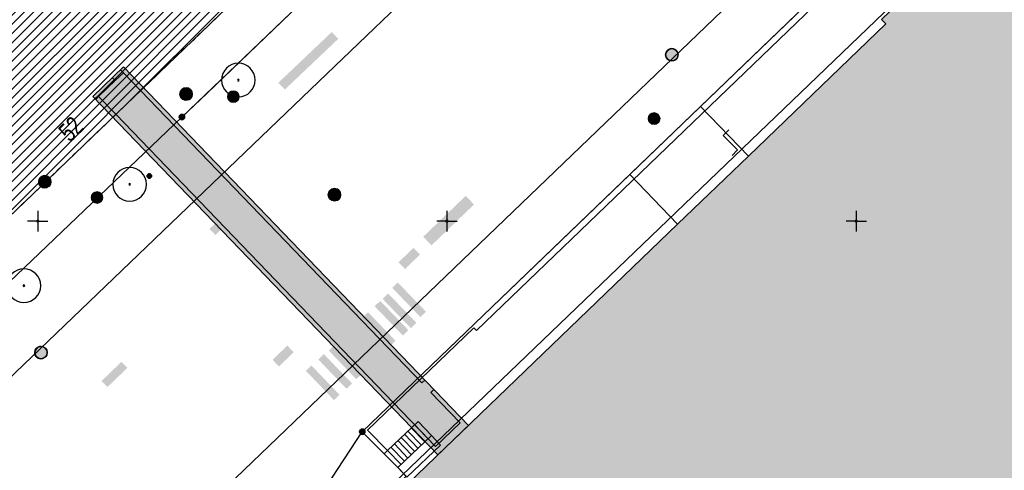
# Model space of a CAD drawing. Header units: metres. Extents: x 2695560 to 2696939, y 1260491 to 1262050.
# Tile 587 of 656: x 2695950 to 2696010, y 1261235 to 1261262. Entities that reach past the tile are written whole.
import ezdxf

# ---------------------------------------------------------------- set-up
doc = ezdxf.new("R2010")
doc.units = ezdxf.units.M
doc.linetypes.add('AUSGEZOGEN', pattern=[0])
doc.linetypes.add('STRICHLINIE_S4', pattern=[0.66, 0.5, -0.16])
for name, color, linetype in [('XR$1$AV_Flächen (EO)', 7, 'AUSGEZOGEN'), ('XR$1$AV_Gebäudeflächen (BB)', 7, 'AUSGEZOGEN'), ('XR$1$AV_Gebäudeflächen ut.', 7, 'AUSGEZOGEN'), ('XR$1$AV_Grenzpunkte', 7, 'AUSGEZOGEN'), ('XR$1$AV_Koordinatennetzpunkte', 7, 'AUSGEZOGEN'), ('XR$1$AV_Linien (BB)', 7, 'AUSGEZOGEN'), ('XR$1$AV_Linien (EO)', 7, 'AUSGEZOGEN'), ('XR$1$AV_Proj. Gebäude', 7, 'AUSGEZOGEN'), ('XR$1$AV_Proj. Haus-Nr.', 7, 'AUSGEZOGEN'), ('XR$1$AW_LK_Schachtdeckel', 24, 'AUSGEZOGEN'), ('XR$1$AW_LK_Zwischenpunkt', 24, 'AUSGEZOGEN'), ('XR$1$EW_LK_Bauwerk', 1, 'AUSGEZOGEN'), ('XR$1$EW_LK_Knoten', 1, 'AUSGEZOGEN'), ('XR$1$GR_Baum', 94, 'AUSGEZOGEN'), ('XR$1$Liegenschaftsgrenzen', 7, 'AUSGEZOGEN'), ('XR$1$PFAV', 255, 'AUSGEZOGEN'), ('XR$1$PFAW', 255, 'AUSGEZOGEN'), ('XR$1$PFEW', 255, 'AUSGEZOGEN'), ('XR$1$RAEW', 8, 'AUSGEZOGEN'), ('XR$1$RP_Abstandslinie', 7, 'AUSGEZOGEN')]:
    doc.layers.add(name, color=color, linetype=linetype)
doc.styles.add('ARIAL', font='arial.ttf')

# ---------------------------------------------------------------- blocks, each defined once
blk = doc.blocks.new('BAV15')
at = {"layer": 'XR$1$PFAV', "transparency": 33554687}
blk.add_hatch(color=7, dxfattribs=at).paths.add_polyline_path([(0.5, 0), (0.49, 0.1), (0.46, 0.2), (0.41, 0.29), (0.34, 0.36), (0.26, 0.42), (0.17, 0.47), (0.08, 0.49), (-0.03, 0.5), (-0.13, 0.48), (-0.22, 0.45), (-0.31, 0.4), (-0.38, 0.33), (-0.44, 0.24), (-0.48, 0.15), (-0.5, 0.05), (-0.5, -0.05), (-0.48, -0.15), (-0.44, -0.24), (-0.38, -0.33), (-0.31, -0.4), (-0.22, -0.45), (-0.13, -0.48), (-0.03, -0.5), (0.08, -0.49), (0.17, -0.47), (0.26, -0.42), (0.34, -0.36), (0.41, -0.29), (0.46, -0.2), (0.49, -0.1)])
at = {"color": 7, "transparency": 33554687}
for start, end in [(90, 270), (270, 90)]:
    blk.add_arc((0, 0), 0.5, start, end, dxfattribs=at)
at = {"layer": 'XR$1$PFAV', "transparency": 33554687}
blk.add_circle((0, 0), 0.5, dxfattribs=at)
blk = doc.blocks.new('BAV2041')
at = {"color": 7, "transparency": 33554687}
for p, q in [((0, 0.5), (0, 0.05)), ((-0.05, 0), (-0.5, 0)), ((0.05, 0), (0.5, 0)), ((0, -0.05), (0, -0.5))]:
    blk.add_line(p, q, dxfattribs=at)
blk.add_circle((0, 0), 0.05, dxfattribs=at)
for start, end in [(90, 270), (270, 90)]:
    blk.add_arc((0, 0), 0.05, start, end, dxfattribs=at)
blk = doc.blocks.new('WBGR1')
at = {"color": 94, "transparency": 33554687}
for radius, start, end in [(1, 90, 270), (1, 270, 90), (0.05, 90, 270), (0.05, 270, 90)]:
    blk.add_arc((0, 0), radius, start, end, dxfattribs=at)
blk = doc.blocks.new('BAW2093')
at = {"transparency": 33554687}
blk.add_lwpolyline([(-0.375, -0.5), (0, -0.5), (0, 0.5), (0.375, 0.5)], dxfattribs=at)
blk = doc.blocks.new('BAW2088')
at = {"layer": 'XR$1$PFAW', "transparency": 33554687}
blk.add_hatch(color=253, dxfattribs=at).paths.add_polyline_path([(0.51, 0), (0.5, 0.101), (0.47, 0.197), (0.421, 0.286), (0.355, 0.362), (0.275, 0.424), (0.184, 0.469), (0.086, 0.494), (-0.015, 0.499), (-0.115, 0.484), (-0.21, 0.449), (-0.296, 0.395), (-0.369, 0.326), (-0.427, 0.243), (-0.467, 0.15), (-0.487, 0.051), (-0.487, -0.051), (-0.467, -0.15), (-0.427, -0.243), (-0.369, -0.326), (-0.296, -0.395), (-0.21, -0.449), (-0.115, -0.484), (-0.015, -0.499), (0.086, -0.494), (0.184, -0.469), (0.275, -0.424), (0.355, -0.362), (0.421, -0.286), (0.47, -0.197), (0.5, -0.101)])
at = {"transparency": 33554687}
for start, end in [(91.19481, 268.80519), (268.80519, 91.19481)]:
    blk.add_arc((0.01, 0), 0.5, start, end, dxfattribs=at)
at = {"layer": 'XR$1$PFAW', "transparency": 33554687}
blk.add_circle((0.01, 0), 0.5, dxfattribs=at)
blk = doc.blocks.new('BAW2082')
at = {"layer": 'XR$1$PFAW', "transparency": 33554687}
blk.add_hatch(color=7, dxfattribs=at).paths.add_polyline_path([(0.509, -0.003), (0.499, 0.098), (0.469, 0.194), (0.42, 0.283), (0.354, 0.359), (0.274, 0.421), (0.183, 0.466), (0.085, 0.491), (-0.016, 0.496), (-0.116, 0.481), (-0.211, 0.446), (-0.297, 0.392), (-0.37, 0.323), (-0.428, 0.24), (-0.468, 0.147), (-0.488, 0.047), (-0.488, -0.054), (-0.468, -0.153), (-0.428, -0.246), (-0.37, -0.329), (-0.297, -0.398), (-0.211, -0.452), (-0.116, -0.487), (-0.016, -0.502), (0.085, -0.497), (0.183, -0.472), (0.274, -0.427), (0.354, -0.366), (0.42, -0.289), (0.469, -0.2), (0.499, -0.104)])
at = {"transparency": 33554687}
for start, end in [(91.19481, 268.80519), (268.80519, 91.19481)]:
    blk.add_arc((0.01, 0), 0.5, start, end, dxfattribs=at)
at = {"layer": 'XR$1$PFAW', "transparency": 33554687}
blk.add_circle((0.009, -0.003), 0.5, dxfattribs=at)
blk = doc.blocks.new('BEWLP2597')
at = {"layer": 'XR$1$PFEW', "transparency": 33554687}
blk.add_hatch(color=7, dxfattribs=at).paths.add_polyline_path([(-0.5, 0), (-0.497, -0.051), (-0.49, -0.101), (-0.477, -0.15), (-0.459, -0.197), (-0.437, -0.243), (-0.41, -0.286), (-0.379, -0.326), (-0.344, -0.362), (-0.306, -0.395), (-0.264, -0.424), (-0.22, -0.449), (-0.174, -0.469), (-0.125, -0.484), (-0.076, -0.494), (-0.025, -0.499), (0.025, -0.499), (0.076, -0.494), (0.125, -0.484), (0.174, -0.469), (0.22, -0.449), (0.264, -0.424), (0.306, -0.395), (0.344, -0.362), (0.379, -0.326), (0.41, -0.286), (0.437, -0.243), (0.459, -0.197), (0.477, -0.15), (0.49, -0.101), (0.497, -0.051), (0.5, 0), (0.497, 0.051), (0.49, 0.101), (0.477, 0.15), (0.459, 0.197), (0.437, 0.243), (0.41, 0.286), (0.379, 0.326), (0.344, 0.362), (0.306, 0.395), (0.264, 0.424), (0.22, 0.449), (0.174, 0.469), (0.125, 0.484), (0.076, 0.494), (0.025, 0.499), (-0.025, 0.499), (-0.076, 0.494), (-0.125, 0.484), (-0.174, 0.469), (-0.22, 0.449), (-0.264, 0.424), (-0.306, 0.395), (-0.344, 0.362), (-0.379, 0.326), (-0.41, 0.286), (-0.437, 0.243), (-0.459, 0.197), (-0.477, 0.15), (-0.49, 0.101), (-0.497, 0.051)])
at = {"color": 1, "transparency": 33554687}
for start, end in [(90, 180), (0, 90), (180, 270), (270, 0)]:
    blk.add_arc((0, 0), 0.5, start, end, dxfattribs=at)
at = {"layer": 'XR$1$PFEW', "transparency": 33554687}
blk.add_circle((0, 0), 0.5, dxfattribs=at)
blk = doc.blocks.new('BEWLP2574')
at = {"layer": 'XR$1$PFEW', "transparency": 33554687}
blk.add_hatch(color=7, dxfattribs=at).paths.add_polyline_path([(-0.5, 0), (-0.497, -0.051), (-0.489, -0.101), (-0.477, -0.15), (-0.459, -0.198), (-0.437, -0.243), (-0.41, -0.286), (-0.379, -0.326), (-0.344, -0.363), (-0.306, -0.396), (-0.264, -0.425), (-0.22, -0.449), (-0.173, -0.469), (-0.125, -0.485), (-0.075, -0.495), (-0.025, -0.5), (0.026, -0.5), (0.076, -0.495), (0.126, -0.485), (0.174, -0.469), (0.221, -0.449), (0.265, -0.425), (0.306, -0.396), (0.345, -0.363), (0.38, -0.326), (0.411, -0.286), (0.437, -0.243), (0.46, -0.198), (0.477, -0.15), (0.49, -0.101), (0.498, -0.051), (0.5, 0), (0.498, 0.05), (0.49, 0.1), (0.477, 0.149), (0.46, 0.197), (0.437, 0.242), (0.411, 0.285), (0.38, 0.325), (0.345, 0.362), (0.306, 0.395), (0.265, 0.424), (0.221, 0.448), (0.174, 0.468), (0.126, 0.484), (0.076, 0.494), (0.026, 0.499), (-0.025, 0.499), (-0.075, 0.494), (-0.125, 0.484), (-0.173, 0.468), (-0.22, 0.448), (-0.264, 0.424), (-0.306, 0.395), (-0.344, 0.362), (-0.379, 0.325), (-0.41, 0.285), (-0.437, 0.242), (-0.459, 0.197), (-0.477, 0.149), (-0.489, 0.1), (-0.497, 0.05)])
at = {"color": 1, "transparency": 33554687}
for start, end in [(90, 180), (0, 90), (180, 270), (270, 0)]:
    blk.add_arc((0, 0), 0.5, start, end, dxfattribs=at)
at = {"layer": 'XR$1$PFEW', "transparency": 33554687}
blk.add_circle((0, 0), 0.5, dxfattribs=at)
blk = doc.blocks.new('BEWLP2549_S')
at = {"layer": 'XR$1$PFEW', "transparency": 33554687}
blk.add_hatch(color=7, dxfattribs=at).paths.add_polyline_path([(0.5, 0), (0.49, 0.101), (0.459, 0.197), (0.41, 0.286), (0.344, 0.362), (0.264, 0.424), (0.174, 0.469), (0.076, 0.494), (-0.025, 0.499), (-0.125, 0.484), (-0.22, 0.449), (-0.306, 0.395), (-0.379, 0.326), (-0.437, 0.243), (-0.477, 0.15), (-0.497, 0.051), (-0.497, -0.051), (-0.477, -0.15), (-0.437, -0.243), (-0.379, -0.326), (-0.306, -0.395), (-0.22, -0.449), (-0.125, -0.484), (-0.025, -0.499), (0.076, -0.494), (0.174, -0.469), (0.264, -0.424), (0.344, -0.362), (0.41, -0.286), (0.459, -0.197), (0.49, -0.101)])
at = {"color": 1, "transparency": 33554687}
for p, q in [((0.354, -0.354), (-0.354, 0.354)), ((-0.354, -0.354), (0.354, 0.354))]:
    blk.add_line(p, q, dxfattribs=at)
for start, end in [(91.38095, 268.61905), (268.61905, 91.38095)]:
    blk.add_arc((0, 0), 0.5, start, end, dxfattribs=at)
at = {"layer": 'XR$1$PFEW', "transparency": 33554687}
blk.add_circle((0, 0), 0.5, dxfattribs=at)
blk = doc.blocks.new('BEW957')
at = {"layer": 'XR$1$RAEW', "transparency": 33554687}
blk.add_hatch(color=1, dxfattribs=at).paths.add_polyline_path([(-0.5, 0), (-0.5, -0.05), (-0.49, -0.1), (-0.48, -0.15), (-0.46, -0.2), (-0.44, -0.24), (-0.41, -0.29), (-0.38, -0.33), (-0.34, -0.36), (-0.31, -0.4), (-0.26, -0.42), (-0.22, -0.45), (-0.17, -0.47), (-0.13, -0.48), (-0.08, -0.49), (-0.03, -0.5), (0.03, -0.5), (0.08, -0.49), (0.13, -0.48), (0.17, -0.47), (0.22, -0.45), (0.26, -0.42), (0.31, -0.4), (0.34, -0.36), (0.38, -0.33), (0.41, -0.29), (0.44, -0.24), (0.46, -0.2), (0.48, -0.15), (0.49, -0.1), (0.5, -0.05), (0.5, 0), (0.5, 0.05), (0.49, 0.1), (0.48, 0.15), (0.46, 0.2), (0.44, 0.24), (0.41, 0.29), (0.38, 0.33), (0.34, 0.36), (0.31, 0.4), (0.26, 0.42), (0.22, 0.45), (0.17, 0.47), (0.13, 0.48), (0.08, 0.49), (0.03, 0.5), (-0.03, 0.5), (-0.08, 0.49), (-0.13, 0.48), (-0.17, 0.47), (-0.22, 0.45), (-0.26, 0.42), (-0.31, 0.4), (-0.34, 0.36), (-0.38, 0.33), (-0.41, 0.29), (-0.44, 0.24), (-0.46, 0.2), (-0.48, 0.15), (-0.49, 0.1), (-0.5, 0.05)])
at = {"color": 1, "transparency": 33554687}
for start, end in [(90, 180), (180, 270), (0, 90), (270, 0)]:
    blk.add_arc((0, 0), 0.5, start, end, dxfattribs=at)
at = {"layer": 'XR$1$RAEW', "color": 1, "transparency": 33554687}
blk.add_circle((0, 0), 0.5, dxfattribs=at)
blk = doc.blocks.new('BEWG5')
at = {"transparency": 33554687}
blk.add_hatch(color=1, dxfattribs=at).paths.add_polyline_path([(-0.083375, -0.5), (0.083375, -0.5), (0.083375, 0.5), (-0.083375, 0.5)])
at = {"color": 1, "transparency": 33554687}
blk.add_lwpolyline([(-0.083375, -0.5), (0.083375, -0.5), (0.083375, 0.5), (-0.083375, 0.5), (-0.083375, -0.5)], close=True, dxfattribs=at)
blk = doc.blocks.new('BEWLP2514')
at = {"layer": 'XR$1$PFEW', "transparency": 33554687}
blk.add_hatch(color=7, dxfattribs=at).paths.add_polyline_path([(0.5, 0), (-0.5, 0), (-0.5, -0.5), (0.5, -0.5)])
at = {"color": 1, "transparency": 33554687}
blk.add_lwpolyline([(-0.5, 0), (0.5, 0), (0.5, -0.5), (-0.5, -0.5), (-0.5, 0)], close=True, dxfattribs=at)
at = {"layer": 'XR$1$PFEW', "transparency": 33554687}
for p, q in [((-0.5, -0.5), (-0.5, 0)), ((-0.5, 0), (0.5, 0)), ((0.5, 0), (0.5, -0.5)), ((0.5, -0.5), (-0.5, -0.5))]:
    blk.add_line(p, q, dxfattribs=at)

msp = doc.modelspace()

# ---------------------------------------------------------------- hatches: boundary and pattern name
at = {"transparency": 33554687}
for points in [[(2695965.668, 1261258.269), (2695966.065, 1261257.851), (2695969.33, 1261260.951), (2695968.933, 1261261.369)], [(2695974.517, 1261248.86), (2695975.024, 1261248.333), (2695977.621, 1261250.83), (2695977.114, 1261251.357)], [(2695961.459, 1261249.339), (2695961.817, 1261248.965), (2695962.825, 1261249.928), (2695962.467, 1261250.302)], [(2695973.009, 1261247.298), (2695973.404, 1261246.887), (2695974.321, 1261247.77), (2695973.926, 1261248.181)], [(2695972.963, 1261246.066), (2695972.623, 1261245.738), (2695974.347, 1261243.949), (2695974.687, 1261244.277)], [(2695972.379, 1261245.391), (2695972.038, 1261245.063), (2695973.766, 1261243.27), (2695974.106, 1261243.598)], [(2695971.89, 1261244.94), (2695971.55, 1261244.612), (2695973.272, 1261242.825), (2695973.612, 1261243.153)], [(2695971.146, 1261244.251), (2695970.806, 1261243.923), (2695972.487, 1261242.178), (2695972.827, 1261242.506)], [(2695965.313, 1261241.34), (2695965.705, 1261240.932), (2695966.609, 1261241.802), (2695966.217, 1261242.21)], [(2695969.092, 1261242.226), (2695968.751, 1261241.899), (2695970.431, 1261240.152), (2695970.771, 1261240.48)], [(2695968.449, 1261241.687), (2695968.108, 1261241.359), (2695969.831, 1261239.568), (2695970.171, 1261239.896)], [(2695954.868, 1261240.046), (2695955.229, 1261239.672), (2695956.442, 1261240.844), (2695956.081, 1261241.218)], [(2695967.686, 1261240.994), (2695967.346, 1261240.666), (2695969.068, 1261238.876), (2695969.408, 1261239.204)]]:
    msp.add_hatch(color=7, dxfattribs=at).paths.add_polyline_path(points)
at = {"layer": 'XR$1$AV_Gebäudeflächen (BB)', "true_color": 0xd2d2d2, "transparency": 33554687}
msp.add_hatch(color=254, dxfattribs=at).paths.add_polyline_path([(2696054.27, 1261295.671), (2696045.902, 1261303.349), (2696044.104, 1261301.665), (2696044.133, 1261301.643), (2696034.4, 1261292.237), (2696034.13, 1261292.518), (2696002.52, 1261262.139), (2696002.786, 1261261.862), (2695994.387, 1261253.784), (2695990.057, 1261249.619), (2695973.611, 1261233.8), (2695973.334, 1261234.089), (2695966.481, 1261227.515), (2695966.749, 1261227.227), (2695965.083, 1261225.645), (2696013.63, 1261181.611), (2696088.872, 1261264.47), (2696088.212, 1261265.07), (2696088.037, 1261264.877), (2696087.555, 1261265.314), (2696087.468, 1261265.217), (2696083.18, 1261269.107), (2696083.267, 1261269.204), (2696082.786, 1261269.64), (2696082.957, 1261269.829), (2696082.29, 1261270.436), (2696082.118, 1261270.246), (2696081.637, 1261270.683), (2696081.549, 1261270.587), (2696077.248, 1261274.489), (2696077.335, 1261274.585), (2696076.854, 1261275.022), (2696077.03, 1261275.216), (2696076.368, 1261275.818), (2696076.191, 1261275.623), (2696075.71, 1261276.06), (2696075.623, 1261275.964), (2696071.322, 1261279.866), (2696071.409, 1261279.962), (2696070.928, 1261280.399), (2696071.102, 1261280.591), (2696070.44, 1261281.195), (2696070.264, 1261281.001), (2696069.782, 1261281.438), (2696069.695, 1261281.341), (2696065.396, 1261285.241), (2696065.484, 1261285.338), (2696065.002, 1261285.774), (2696065.175, 1261285.965), (2696064.507, 1261286.574), (2696064.333, 1261286.382), (2696063.851, 1261286.819), (2696063.764, 1261286.722), (2696059.448, 1261290.638), (2696059.535, 1261290.734), (2696059.054, 1261291.171), (2696059.229, 1261291.364), (2696058.194, 1261292.302), (2696057.932, 1261292.013), (2696054.098, 1261295.506)])
at = {"layer": 'XR$1$AV_Gebäudeflächen ut.', "true_color": 0xf5f5f5, "transparency": 33554687}
msp.add_hatch(color=7, dxfattribs=at).paths.add_polyline_path([(2695977.28, 1261237.33), (2695956.211, 1261259.235), (2695954.337, 1261257.433), (2695975.407, 1261235.527)])
at = {"layer": 'XR$1$AV_Proj. Gebäude', "lineweight": 30, "transparency": 33554687}
h = msp.add_hatch(dxfattribs=at)
h.set_pattern_fill('SCHRAFFUR_601', color=254, scale=0.2, style=0, pattern_type=2)
h.set_pattern_definition([(45, (2695855, 1261000), (-0.5656854, 0.5656854), []), (45, (2695854.71716, 1261000.28284), (-0.5656854, 0.5656854), [])])
h.paths.add_polyline_path([(2695887.07, 1261210.493), (2695897.4, 1261200.31), (2695962.278, 1261262.613), (2695949.464, 1261275.956), (2695915.492, 1261243.333), (2695918.263, 1261240.448)], flags=0)

# ---------------------------------------------------------------- linework, layer by layer
at = {"layer": 'XR$1$AV_Flächen (EO)', "color": 7, "linetype": 'AUSGEZOGEN', "transparency": 33554687}
msp.add_line((2695975.407, 1261235.527), (2695977.28, 1261237.33), dxfattribs=at)
for points in [[(2695972.336, 1261235.805), (2695971.112, 1261237.038), (2695977.611, 1261243.29), (2695977.763, 1261243.132), (2695999.966, 1261264.495), (2695999.846, 1261264.62), (2696031.542, 1261295.118), (2696032.719, 1261293.877), (2696032.898, 1261294.051), (2696031.587, 1261295.434), (2695970.798, 1261236.943), (2695972.13, 1261235.601), (2695972.336, 1261235.805)], [(2695973.525, 1261234.172), (2695975.582, 1261236.134), (2695975.03, 1261236.713), (2695974.2, 1261237.58), (2695972.336, 1261235.805), (2695972.13, 1261235.601), (2695972.973, 1261234.751), (2695973.525, 1261234.172)]]:
    msp.add_lwpolyline(points, close=True, dxfattribs=at)
msp.add_lwpolyline([(2695977.28, 1261237.33), (2695956.211, 1261259.235), (2695954.337, 1261257.433), (2695975.407, 1261235.527)], dxfattribs=at)
at = {"layer": 'XR$1$AV_Linien (BB)', "color": 7, "linetype": 'AUSGEZOGEN', "transparency": 33554687}
for p, q in [((2695991.461, 1261256.825), (2696031.587, 1261295.434)), ((2695961.29, 1261257.618), (2695966.899, 1261262.995)), ((2695987.132, 1261252.66), (2695991.461, 1261256.825)), ((2695994.387, 1261253.784), (2695991.461, 1261256.825)), ((2695990.057, 1261249.619), (2695994.387, 1261253.784)), ((2695970.798, 1261236.943), (2695987.132, 1261252.66)), ((2695987.132, 1261252.66), (2695990.057, 1261249.619))]:
    msp.add_line(p, q, dxfattribs=at)
for points in [[(2695938.217, 1261229.658), (2695948.076, 1261239.113), (2695968.62, 1261258.812), (2695987.497, 1261276.917), (2696007.416, 1261296.063)], [(2695994.387, 1261253.784), (2696002.786, 1261261.862), (2696002.52, 1261262.139), (2696034.13, 1261292.518)], [(2695950.195, 1261221.771), (2695989.254, 1261259.286), (2696021.488, 1261290.227)], [(2695961.29, 1261257.618), (2695959.78, 1261256.17), (2695934.54, 1261232.08)], [(2695973.334, 1261234.089), (2695973.611, 1261233.8), (2695990.057, 1261249.619)], [(2695973.334, 1261234.089), (2695973.476, 1261234.224), (2695972.973, 1261234.751), (2695970.798, 1261236.943)]]:
    msp.add_lwpolyline(points, dxfattribs=at)
at = {"layer": 'XR$1$AV_Linien (EO)', "color": 7, "linetype": 'AUSGEZOGEN', "transparency": 33554687}
for p, q in [((2695955.7, 1261258.396), (2695956.204, 1261258.882)), ((2695955.731, 1261256.345), (2695954.691, 1261257.426)), ((2695973.787, 1261237.187), (2695974.618, 1261236.32)), ((2695974.824, 1261236.516), (2695973.994, 1261237.383)), ((2695972.973, 1261234.751), (2695975.03, 1261236.713)), ((2695973.168, 1261236.597), (2695973.999, 1261235.729)), ((2695974.205, 1261235.926), (2695973.374, 1261236.794)), ((2695973.581, 1261236.99), (2695974.411, 1261236.123)), ((2695973.38, 1261235.139), (2695972.549, 1261236.008)), ((2695972.755, 1261236.204), (2695973.586, 1261235.336)), ((2695973.793, 1261235.533), (2695972.962, 1261236.401)), ((2695972.336, 1261235.805), (2695973.166, 1261234.935))]:
    msp.add_line(p, q, dxfattribs=at)
for points in [[(2695956.031, 1261259.062), (2695956.204, 1261258.882), (2695974.436, 1261239.926), (2695974.616, 1261240.1)], [(2695954.511, 1261257.252), (2695954.691, 1261257.426), (2695955.7, 1261258.396), (2695955.527, 1261258.576)], [(2695975.171, 1261239.523), (2695974.991, 1261239.35), (2695976.779, 1261237.49), (2695975.266, 1261236.035), (2695955.731, 1261256.345), (2695955.55, 1261256.171)]]:
    msp.add_lwpolyline(points, dxfattribs=at)
at = {"layer": 'XR$1$AV_Proj. Gebäude', "color": 8, "linetype": 'STRICHLINIE_S4', "transparency": 33554687}
msp.add_lwpolyline([(2695887.07, 1261210.493), (2695897.4, 1261200.31), (2695962.278, 1261262.613), (2695949.464, 1261275.956), (2695915.492, 1261243.333), (2695918.263, 1261240.448), (2695887.07, 1261210.493)], close=True, dxfattribs=at)
at = {"layer": 'XR$1$Liegenschaftsgrenzen', "color": 7, "linetype": 'AUSGEZOGEN', "transparency": 33554687}
for points in [[(2695962.638, 1261224.501), (2695970.798, 1261236.943), (2696040.748, 1261304.246)], [(2695966.899, 1261262.995), (2695959.78, 1261256.17), (2695934.54, 1261232.08)]]:
    msp.add_lwpolyline(points, dxfattribs=at)
at = {"layer": 'XR$1$RP_Abstandslinie', "color": 7, "linetype": 'AUSGEZOGEN', "transparency": 33554687}
for points in [[(2695897.4, 1261200.31), (2695926.06, 1261227.83), (2695956.35, 1261256.92), (2695984.48, 1261283.94), (2696012.62, 1261310.95), (2696039.66, 1261336.92)], [(2696061.27, 1261318.85), (2696034.13, 1261292.79), (2695964.57, 1261225.99)]]:
    msp.add_lwpolyline(points, dxfattribs=at)

# ---------------------------------------------------------------- block references
at = {"layer": 'XR$1$AV_Grenzpunkte', "color": 7, "linetype": 'AUSGEZOGEN', "lineweight": -3, "transparency": 33554687, "xscale": 0.3249999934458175, "yscale": 0.3249999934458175}
for p in [(2695959.78, 1261256.17), (2695970.798, 1261236.943)]:
    msp.add_blockref('BAV15', p, dxfattribs=at)
at = {"layer": 'XR$1$AV_Koordinatennetzpunkte', "color": 7, "linetype": 'AUSGEZOGEN', "lineweight": -3, "transparency": 33554687, "xscale": 1.25, "yscale": 1.25}
for p in [(2695950.97, 1261249.81), (2695975.97, 1261249.81), (2696000.97, 1261249.81)]:
    msp.add_blockref('BAV2041', p, dxfattribs=at)
at = {"layer": 'XR$1$AW_LK_Schachtdeckel', "color": 24, "linetype": 'AUSGEZOGEN', "lineweight": -3, "transparency": 33554687}
for name, p, xscale, yscale, rotation in [('BAW2088', (2695989.699, 1261259.97), 0.7578193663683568, 0.7578193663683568, 44.17456975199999), ('BAW2082', (2695960.029, 1261257.585), 0.7499999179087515, 0.7499999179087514, 313.812082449), ('BAW2082', (2695951.396, 1261252.213), 0.7499999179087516, 0.7499999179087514, 44.496372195), ('BAW2088', (2695951.163, 1261241.776), 0.757819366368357, 0.7578193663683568, 41.84946684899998)]:
    msp.add_blockref(name, p, dxfattribs=dict(at, xscale=xscale, yscale=yscale, rotation=rotation))
at = {"layer": 'XR$1$AW_LK_Zwischenpunkt', "color": 24, "linetype": 'AUSGEZOGEN', "lineweight": -3, "transparency": 33554687, "xscale": 1.250000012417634, "yscale": 1.250000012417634, "rotation": 44.262183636}
msp.add_blockref('BAW2093', (2695993.28, 1261254.607), dxfattribs=at)
at = {"layer": 'XR$1$EW_LK_Bauwerk', "color": 1, "linetype": 'AUSGEZOGEN', "lineweight": -3, "transparency": 33554687}
for name, p, xscale, yscale in [('BEWLP2574', (2695962.92, 1261257.419), 0.6874999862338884, 0.6874999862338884), ('BEWLP2574', (2695988.624, 1261256.079), 0.6874999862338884, 0.6874999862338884), ('BEWLP2597', (2695954.591, 1261251.257), 0.6749999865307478, 0.6749999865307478)]:
    msp.add_blockref(name, p, dxfattribs=dict(at, xscale=xscale, yscale=yscale))
at = {"layer": 'XR$1$EW_LK_Knoten', "color": 1, "linetype": 'AUSGEZOGEN', "lineweight": -3, "transparency": 33554687}
for name, p, xscale, yscale, rotation in [('BEWG5', (2695962.92, 1261257.419), 0.5499999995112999, 0.5499999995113, 219.7556999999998), ('BEWLP2514', (2695954.591, 1261251.257), 0.5, 0.5, 43.66439999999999)]:
    msp.add_blockref(name, p, dxfattribs=dict(at, xscale=xscale, yscale=yscale, rotation=rotation))
for name, p, xscale, yscale in [('BEW957', (2695957.785, 1261252.567), 0.2749999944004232, 0.2749999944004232), ('BEWLP2549_S', (2695969.092, 1261251.428), 0.749999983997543, 0.749999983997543)]:
    msp.add_blockref(name, p, dxfattribs=dict(at, xscale=xscale, yscale=yscale))
at = {"layer": 'XR$1$GR_Baum', "color": 94, "linetype": 'AUSGEZOGEN', "lineweight": -3, "transparency": 33554687, "xscale": 1.027451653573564, "yscale": 1.027451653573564}
for p in [(2695963.225, 1261258.43), (2695956.584, 1261252.063), (2695950.124, 1261245.869)]:
    msp.add_blockref('WBGR1', p, dxfattribs=at)

# ---------------------------------------------------------------- texts
at = {"layer": 'XR$1$AV_Proj. Haus-Nr.', "color": 8, "transparency": 33554687, "insert": (2695953.407, 1261255.016), "char_height": 1.1621, "width": 1.68109, "attachment_point": 8, "rotation": 43.8399, "style": 'ARIAL'}
msp.add_mtext('\\W0.70;52', dxfattribs=at)

doc.saveas('drawing.dxf')
